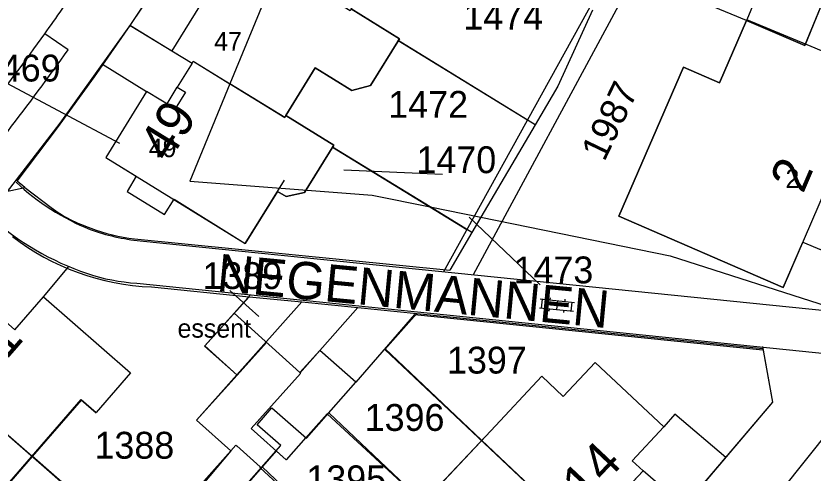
# Model space of a CAD drawing. Extents: x 148816 to 151297, y 399515 to 402500.
# Drawn here: x 150207.2 to 150260.7, y 400435.6 to 400466.3 of the extents above; entities that cross this region are included whole.
import ezdxf

# ---------------------------------------------------------------- set-up
doc = ezdxf.new("R2010")
doc.units = 0
for name, color, linetype in [('B01 Hoofdgebouw  [D] Norm', 7, 'Continuous'), ('B01 Hoofdgebouw  [T] Norm', 7, 'Continuous'), ('B01 hoofgebouw', 7, 'Continuous'), ('B07 Tussenmuur  [T] Norm', 7, 'Continuous'), ('G01 perceelsgrens', 7, 'Continuous'), ('S02 Open verharding  Norm', 7, 'Continuous'), ('T04 Haag heg  [D] Gem', 7, 'Continuous'), ('V00 Kant verharding algemeen  [T] Norm', 7, 'Continuous'), ('V00 Kant verharding algemeen secundair  [T] Gem', 7, 'Continuous'), ('Z01 perceelnummer', 7, 'Continuous'), ('Z02 huisnummer', 7, 'Continuous'), ('Z02 Huisnummer  [Tekst] Norm', 7, 'Continuous'), ('Z06 straatnaam', 7, 'Continuous'), ('Z19 Overige Tekst  [Tekst] Gem', 7, 'Continuous')]:
    doc.layers.add(name, color=color, linetype=linetype)

msp = doc.modelspace()

# ---------------------------------------------------------------- linework, layer by layer
at = {"layer": 'B01 Hoofdgebouw  [D] Norm'}
for p, q in [((150217.304, 400460.375), (150217.994, 400461.495)), ((150223.969, 400444.392), (150222, 400442.2)), ((150204.962, 400433.003), (150211.545, 400440.557)), ((150211.545, 400440.557), (150212.54, 400439.69)), ((150223.349, 400438.867), (150224.345, 400440.002)), ((150224.345, 400440.002), (150226.66, 400437.97)), ((150239.04, 400438.46), (150222.542, 400420.999)), ((150224.935, 400437.475), (150223.349, 400438.867)), ((150221.509, 400433.572), (150224.935, 400437.475))]:
    msp.add_line(p, q, dxfattribs=at)
at = {"layer": 'B01 Hoofdgebouw  [T] Norm'}
for p, q in [((150266.52, 400479.86), (150260.09, 400464.29)), ((150256.18, 400465.96), (150254.38, 400461.8)), ((150260.09, 400464.29), (150256.18, 400465.96)), ((150251.95, 400462.85), (150247.61, 400452.86)), ((150254.38, 400461.8), (150251.95, 400462.85)), ((150247.61, 400452.86), (150258.64, 400448.06)), ((150207.09, 400445.24), (150209.02, 400447.44)), ((150209.02, 400447.44), (150214.85, 400442.34)), ((150221.8, 400446.34), (150219.84, 400444.15)), ((150226.22, 400442.37), (150221.8, 400446.34)), ((150219.84, 400444.15), (150222, 400442.2)), ((150227.56, 400443.84), (150226.22, 400442.37)), ((150229.96, 400441.73), (150227.56, 400443.84)), ((150243.89, 400440.77), (150246.02, 400443.04)), ((150246.02, 400443.04), (150250.64, 400438.73)), ((150214.85, 400442.34), (150212.54, 400439.69)), ((150222, 400442.2), (150219.28, 400439.18)), ((150226.66, 400437.97), (150229.96, 400441.73)), ((150239.04, 400438.46), (150242.45, 400442.12)), ((150242.45, 400442.12), (150243.89, 400440.77)), ((150219.28, 400439.18), (150221.59, 400437.11)), ((150250.64, 400438.73), (150248.52, 400436.46)), ((150221.59, 400437.11), (150219.78, 400435.09)), ((150248.52, 400436.46), (150249.24, 400435.78)), ((150249.24, 400435.78), (150229.72, 400415.07))]:
    msp.add_line(p, q, dxfattribs=at)
for points in [[(150220.349, 400468.367), (150217.623, 400463.943), (150218.985, 400463.104), (150217.994, 400461.495), (150218.539, 400461.159), (150217.849, 400460.039), (150215.935, 400461.219), (150213.205, 400456.79), (150215.228, 400455.537), (150214.619, 400454.514), (150217.137, 400452.954), (150217.773, 400453.98), (150222.551, 400451.02)], [(150229.663, 400466.74), (150232.9, 400464.749), (150230.966, 400461.604), (150229.694, 400461.286), (150227.253, 400462.795), (150225.276, 400459.597), (150228.491, 400457.609), (150226.533, 400454.443), (150225.291, 400454.171), (150224.71, 400454.505), (150222.551, 400451.02)], [(150258.64, 400448.06), (150259.96, 400451.117), (150261.19, 400450.586), (150262.617, 400453.891), (150261.387, 400454.422), (150262.94, 400458.02)]]:
    msp.add_lwpolyline(points, dxfattribs=at)
at = {"layer": 'B01 hoofgebouw'}
for points in [[(150232.9, 400464.749), (150229.663, 400466.74), (150231.638, 400469.951), (150234.066, 400468.458), (150235.368, 400468.75), (150237.318, 400471.901), (150235.966, 400472.738), (150237.94, 400475.955), (150238.513, 400475.596), (150239.775, 400475.878), (150241.733, 400479.039), (150240.373, 400479.882), (150242.361, 400483.103), (150242.936, 400482.746), (150244.191, 400483.038), (150246.138, 400486.196), (150244.776, 400487.036), (150246.765, 400490.262), (150247.343, 400489.903), (150248.587, 400490.194), (150250.542, 400493.332), (150245.458, 400496.51)], [(150266.52, 400479.86), (150274.71, 400476.47), (150266.59, 400456.51), (150262.94, 400458.02), (150258.64, 400448.06), (150247.61, 400452.86), (150251.95, 400462.85), (150254.38, 400461.8), (150256.18, 400465.96), (150260.09, 400464.29), (150266.52, 400479.86)], [(150220.349, 400468.367), (150217.623, 400463.943), (150218.985, 400463.104), (150217.994, 400461.495), (150218.539, 400461.159), (150217.849, 400460.039), (150215.935, 400461.219), (150213.205, 400456.79), (150222.551, 400451.02), (150225.184, 400455.27)], [(150224.71, 400454.505), (150225.291, 400454.171), (150226.533, 400454.443), (150228.491, 400457.609), (150225.276, 400459.597), (150227.253, 400462.795), (150229.694, 400461.286), (150230.966, 400461.604), (150232.9, 400464.749)], [(150183.6, 400406.49), (150181.29, 400403.85), (150176.052, 400408.442), (150175.45, 400408.97), (150177.35, 400411.16), (150175.22, 400413.04), (150182.63, 400421.5), (150184.76, 400419.64), (150188.51, 400423.96), (150186.38, 400425.82), (150193.82, 400434.3), (150195.94, 400432.44), (150199.69, 400436.75), (150197.56, 400438.6), (150204.96, 400447.1), (150207.091, 400445.24), (150209.02, 400447.44), (150214.85, 400442.34), (150212.54, 400439.69)], [(150226.66, 400437.97), (150229.96, 400441.73), (150227.56, 400443.84), (150226.22, 400442.37), (150221.8, 400446.34), (150219.84, 400444.15), (150222, 400442.2), (150219.28, 400439.18), (150221.59, 400437.11), (150219.78, 400435.09)], [(150239.04, 400438.46), (150242.45, 400442.12), (150243.89, 400440.77), (150246.02, 400443.04), (150250.64, 400438.73), (150248.52, 400436.46), (150249.24, 400435.78), (150229.72, 400415.07), (150230.82, 400414.04), (150218.73, 400401.2), (150215.09, 400404.63)], [(150212.55, 400439.64), (150211.55, 400440.51), (150208.25, 400436.74), (150204.94, 400432.95), (150205.94, 400432.07), (150203.67, 400429.47), (150201.38, 400426.85), (150200.38, 400427.72), (150197.07, 400423.94), (150193.76, 400420.15), (150194.77, 400419.27), (150192.48, 400416.66), (150190.21, 400414.05), (150189.2, 400414.92), (150185.9, 400411.14), (150182.61, 400407.37), (150183.61, 400406.5)], [(150215.09, 400404.63), (150211.97, 400407.58), (150216.05, 400411.89), (150219.96, 400416.04), (150223.66, 400419.97), (150222.57, 400421), (150222.67, 400421.1), (150226.68, 400425.36), (150230.58, 400429.5), (150234.49, 400433.66), (150239.04, 400438.46)], [(150226.66, 400437.97), (150226.625, 400438.002), (150225.29, 400436.51), (150224.618, 400437.114), (150221.509, 400433.572), (150219.78, 400435.09)]]:
    msp.add_lwpolyline(points, dxfattribs=at)
at = {"layer": 'B07 Tussenmuur  [T] Norm'}
for p, q in [((150201.26, 400442.85), (150208.246, 400436.768)), ((150238.406, 400437.829), (150245.166, 400431.457))]:
    msp.add_line(p, q, dxfattribs=at)
msp.add_lwpolyline([(150218.985, 400463.104), (150219.064, 400463.232), (150225.197, 400459.469), (150225.276, 400459.597)], dxfattribs=at)
at = {"layer": 'G01 perceelsgrens'}
for points in [[(150259.495, 400473.958), (150256.204, 400466.018)], [(150214.839, 400465.644), (150217.17, 400469.149), (150219.447, 400472.691)], [(150224.758, 400469.596), (150221.516, 400461.727)], [(150242.012, 400458.976), (150232.82, 400464.619), (150232.9, 400464.749), (150229.663, 400466.74), (150229.584, 400466.612), (150224.758, 400469.596)], [(150256.204, 400466.018), (150256.18, 400465.96), (150248.103, 400469.325)], [(150245.842, 400466.668), (150243.532, 400461.559), (150242.012, 400458.976)], [(150268.392, 400460.946), (150268.329, 400460.973), (150260.264, 400464.332), (150256.204, 400466.018)], [(150207.767, 400454.78), (150207.237, 400455.189), (150209.956, 400458.779), (150212.426, 400462.191), (150214.839, 400465.644)], [(150214.839, 400465.644), (150218.985, 400463.104), (150219.064, 400463.232), (150221.516, 400461.727)], [(150221.516, 400461.727), (150218.827, 400455.198), (150231.07, 400454.26), (150234.962, 400453.468)], [(150234.962, 400453.468), (150228.411, 400457.479), (150228.491, 400457.609), (150225.276, 400459.597), (150225.197, 400459.469), (150221.516, 400461.727)], [(150242.012, 400458.976), (150238.363, 400452.776)], [(150171.27, 400432.46), (150182.98, 400442.74), (150201.88, 400453.53), (150207.767, 400454.78)], [(150207.767, 400454.78), (150209.524, 400453.423)], [(150234.962, 400453.468), (150238.363, 400452.776)], [(150237.762, 400451.754), (150234.962, 400453.468)], [(150238.363, 400452.776), (150237.762, 400451.754)], [(150238.363, 400452.776), (150251.07, 400450.19), (150262.219, 400446.608)], [(150215.115, 400451.336), (150236.277, 400449.232)], [(150237.762, 400451.754), (150236.277, 400449.232)], [(150216.26, 400448.11), (150222.81, 400447.45)], [(150221.985, 400442.214), (150221.38, 400442.76), (150219.82, 400444.14), (150219.84, 400444.15), (150222.81, 400447.45)], [(150221.985, 400442.214), (150226.34, 400447.1)], [(150222.81, 400447.45), (150226.34, 400447.1)], [(150226.34, 400447.1), (150230.11, 400446.72)], [(150230.11, 400446.72), (150226.22, 400442.33), (150226.26, 400442.3), (150222.953, 400438.613), (150225.29, 400436.51), (150228.05, 400439.59), (150234.49, 400433.66), (150244.24, 400424.48)], [(150230.11, 400446.72), (150234.07, 400446.32)], [(150248.01, 400428.74), (150231.92, 400443.91), (150234.07, 400446.32)], [(150234.07, 400446.32), (150257.27, 400443.98), (150257.94, 400440.39), (150248.01, 400428.74)], [(150198.79, 400445), (150216.26, 400429.74)], [(150221.985, 400442.214), (150219.28, 400439.18), (150221.574, 400437.124)], [(150221.574, 400437.124), (150221.92, 400437.51), (150221.98, 400437.46), (150223.55, 400436.05), (150223.52, 400436.01), (150230.58, 400429.5), (150240.43, 400420.23)], [(150221.574, 400437.124), (150218.19, 400433.07), (150218.81, 400432.66)]]:
    msp.add_lwpolyline(points, dxfattribs=at)
for centre, radius, start, end in [((150215.389, 400461.523), 10, 234.092, 251.3984), ((150216.38, 400462.89), 11.623, 248.9169, 263.7515), ((150216.886, 400464.406), 16.308, 232.3732, 267.7987)]:
    msp.add_arc(centre, radius, start, end, dxfattribs=at)
at = {"layer": 'S02 Open verharding  Norm'}
for p, q in [((150242.348, 400447.304), (150244.636, 400447.071)), ((150242.437, 400446.692), (150242.498, 400447.289)), ((150243.01, 400447.387), (150242.995, 400447.238)), ((150243.492, 400447.187), (150243.432, 400446.591)), ((150244.005, 400447.286), (150243.99, 400447.137)), ((150244.426, 400446.489), (150244.487, 400447.086)), ((150242.288, 400446.707), (150244.576, 400446.474)), ((150242.934, 400446.641), (150242.919, 400446.492)), ((150243.929, 400446.54), (150243.914, 400446.391))]:
    msp.add_line(p, q, dxfattribs=at)
at = {"layer": 'T04 Haag heg  [D] Gem'}
for p, q in [((150257.024, 400487.363), (150235.849, 400449.129)), ((150258.234, 400486.693), (150237.841, 400448.927)), ((150232.82, 400464.619), (150241.483, 400459.301)), ((150228.411, 400457.479), (150237.419, 400451.964)), ((150209.02, 400447.44), (150210.716, 400449.472)), ((150233.908, 400446.268), (150257.287, 400443.892)), ((150231.916, 400443.978), (150238.406, 400437.829)), ((150228.154, 400439.672), (150234.496, 400433.681)), ((150215.711, 400430.263), (150208.246, 400436.768)), ((150223.686, 400436.052), (150230.586, 400429.533))]:
    msp.add_line(p, q, dxfattribs=at)
at = {"layer": 'V00 Kant verharding algemeen  [T] Norm'}
for p, q in [((150214.88, 400465.7), (150219.65, 400472.91)), ((150210.14, 400459.08), (150214.88, 400465.7)), ((150214.842, 400465.642), (150217.623, 400463.943)), ((150212.969, 400463.031), (150215.935, 400461.219)), ((150203.61, 400450.65), (150210.14, 400459.08)), ((150215.51, 400451.19), (150264.76, 400446.2)), ((150215.28, 400448.36), (150262.65, 400443.52)), ((150222.914, 400447.58), (150221.8, 400446.34)), ((150233.908, 400446.268), (150229.96, 400441.73)), ((150257.96, 400440.39), (150257.28, 400444.11)), ((150257.37, 400432.99), (150264.16, 400441.54)), ((150249.06, 400429.92), (150257.96, 400440.39)), ((150252.027, 400433.411), (150249.24, 400435.78))]:
    msp.add_line(p, q, dxfattribs=at)
for points in [[(150210.668, 400464.004), (150209.101, 400465.079)], [(150254.799, 400436.673), (150251.369, 400439.588), (150250.64, 400438.73)]]:
    msp.add_lwpolyline(points, dxfattribs=at)
for centre, radius, start, end in [((150042.474, 400584.383), 204.934, 324.39755, 325.53186), ((150042.474, 400584.383), 206.834, 322.52315, 324.40814), ((150218.226, 400466.982), 16.208, 226.9917, 247.9467), ((150218.1, 400467.041), 19.058, 228.1301, 251.2056), ((150217.031, 400465.606), 14.496, 250.2818, 263.9774), ((150216.057, 400461.323), 12.986, 251.6089, 266.5689)]:
    msp.add_arc(centre, radius, start, end, dxfattribs=at)
at = {"layer": 'V00 Kant verharding algemeen secundair  [T] Gem'}
msp.add_arc((150020.002, 400601.041), 232.904, 322.63153, 324.28384, dxfattribs=at)
at = {"layer": 'Z01 perceelnummer'}
for points in [[(150206.56, 400461.778), (150214.115, 400457.755)], [(150235.777, 400455.634), (150229.165, 400455.935)], [(150242.335, 400448.247), (150237.565, 400452.775)], [(150221.516, 400447.866), (150223.465, 400446.115)]]:
    msp.add_lwpolyline(points, dxfattribs=at)

# ---------------------------------------------------------------- texts
for s, p in [('1474', (150237.188, 400465.357)), ('1469', (150204.81, 400461.878)), ('1472', (150232.147, 400459.444)), ('1470', (150234.037, 400455.734)), ('1389', (150219.679, 400447.966)), ('1473', (150240.549, 400448.347)), ('1397', (150236.088, 400442.3)), ('1396', (150230.564, 400438.456)), ('1388', (150212.432, 400436.594)), ('1395', (150226.65, 400434.342))]:
    msp.add_text(s, height=1.8, dxfattribs=at).set_placement(p)
msp.add_text('1987', height=1.8, rotation=64.2843, dxfattribs=at).set_placement((150246.644, 400456.455))
at = {"layer": 'Z02 huisnummer'}
for s, rotation, p in [('49', 58.3287, (150217.415, 400456.379)), ('2', 66.666, (150259.975, 400454.307)), ('51', 48.9326, (150205.299, 400441.778)), ('14', 46.7014, (150245.401, 400433.527))]:
    msp.add_text(s, height=2.5, rotation=rotation, dxfattribs=at).set_placement(p)
at = {"layer": 'Z02 Huisnummer  [Tekst] Norm'}
for s, p in [('47', (150220.466, 400463.956)), ('49', (150216.079, 400456.806)), ('2', (150258.8, 400454.74))]:
    msp.add_text(s, height=1.25, dxfattribs=at).set_placement(p)
at = {"layer": 'Z06 straatnaam'}
msp.add_text('NEGENMANNEN', height=2.5, rotation=354.5461, dxfattribs=at).set_placement((150220.588, 400447.85))
at = {"layer": 'Z19 Overige Tekst  [Tekst] Gem'}
msp.add_text('essent', height=1.25, dxfattribs=at).set_placement((150218.009, 400444.706))

doc.saveas('drawing.dxf')
